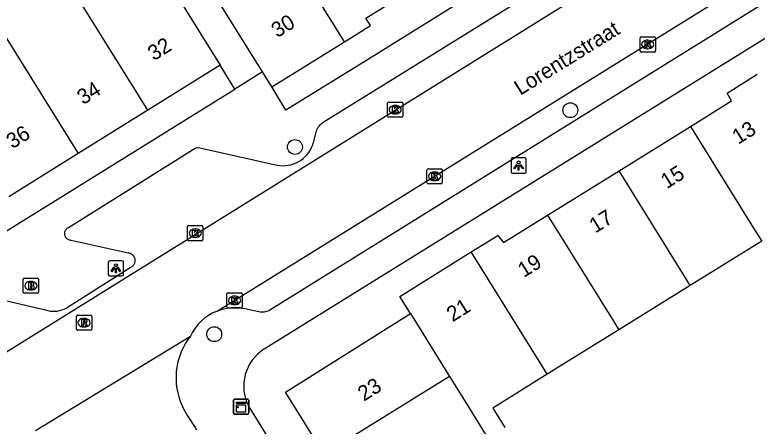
# Model space of a CAD drawing. Extents: x 159280 to 160375, y 384531 to 385872.
# Drawn here: x 159803.91 to 159852.7, y 385364.58 to 385391.6 of the extents above; entities that cross this region are included whole.
import ezdxf

# ---------------------------------------------------------------- set-up
doc = ezdxf.new("R2010")
doc.units = 0
for name, color, linetype in [('IMGEO_Boom', 7, 'Continuous'), ('IMGEO_Brandkraan', 7, 'Continuous'), ('IMGEO_Kast', 7, 'Continuous'), ('IMGEO_Kolk', 7, 'Continuous'), ('IMGEO_Lichtpunt', 7, 'Continuous'), ('IMGEO_Openbare_ruimte_label', 7, 'Continuous'), ('IMGEO_Pand', 7, 'Continuous'), ('IMGEO_Pand_nummerreeks', 7, 'Continuous'), ('IMGEO_Rijbaan_lokaal_open', 7, 'Continuous'), ('IMGEO_Rioolput', 7, 'Continuous'), ('IMGEO_Voetpad_open', 7, 'Continuous')]:
    doc.layers.add(name, color=color, linetype=linetype)

msp = doc.modelspace()

# ---------------------------------------------------------------- linework, layer by layer
at = {"layer": 'IMGEO_Boom'}
for centre in [(159840.42, 385385.335), (159822.315, 385382.917), (159817.01, 385370.62)]:
    msp.add_circle(centre, 0.489, dxfattribs=at)
at = {"layer": 'IMGEO_Brandkraan'}
for p, q in [((159804.461, 385373.379), (159804.461, 385374.231)), ((159804.536, 385374.305), (159805.388, 385374.305)), ((159805.462, 385374.231), (159805.462, 385373.379)), ((159804.949, 385374.085), (159804.974, 385374.085)), ((159805.388, 385373.305), (159804.536, 385373.305)), ((159804.972, 385373.525), (159804.947, 385373.525))]:
    msp.add_line(p, q, dxfattribs=at)
for points in [[(159804.461, 385373.379), (159804.461, 385374.231)], [(159804.536, 385374.305), (159805.388, 385374.305)], [(159805.462, 385374.231), (159805.462, 385373.379)], [(159804.809, 385374.005), (159804.809, 385373.605), (159805.022, 385373.605)], [(159805.04, 385374.005), (159804.809, 385374.005)], [(159804.988, 385373.924), (159804.934, 385373.924), (159804.934, 385373.848)], [(159804.934, 385373.848), (159804.987, 385373.848)], [(159804.996, 385373.772), (159804.934, 385373.772), (159804.934, 385373.691)], [(159804.934, 385373.691), (159804.996, 385373.691)], [(159805.388, 385373.305), (159804.536, 385373.305)]]:
    msp.add_lwpolyline(points, dxfattribs=at)
for centre, radius, start, end in [((159804.538, 385374.229), 0.0765, 91.552, 178.448), ((159804.538, 385374.229), 0.0765, 91.552, 178.448), ((159805.386, 385374.229), 0.0765, 1.552, 88.448), ((159805.386, 385374.229), 0.0765, 1.552, 88.448), ((159804.989, 385373.886), 0.0379, 267.8285, 90.9355), ((159804.997, 385373.731), 0.0404, 269.8759, 90.5077), ((159805.044, 385373.86), 0.145, 59.4692, 91.5367), ((159805.069, 385373.907), 0.0922, 285.5137, 58.1501), ((159805.074, 385373.715), 0.105, 301.3115, 78.989), ((159804.538, 385373.381), 0.0765, 181.552, 268.448), ((159804.538, 385373.381), 0.0765, 181.552, 268.448), ((159805.028, 385373.856), 0.251, 268.6676, 293.5347), ((159805.386, 385373.381), 0.0765, 271.552, 358.448), ((159805.386, 385373.381), 0.0765, 271.552, 358.448)]:
    msp.add_arc(centre, radius, start, end, dxfattribs=at)
for centre, major_axis, ratio, start_param, end_param in [((159804.948, 385373.805), (-0.387, 0.002), 0.722429, 4.712389, 7.853982), ((159804.973, 385373.805), (-0.39, 0.002), 0.717154, 1.570796, 4.712389)]:
    msp.add_ellipse(centre, major_axis=major_axis, ratio=ratio, start_param=start_param, end_param=end_param, dxfattribs=at)
at = {"layer": 'IMGEO_Kast'}
for p, q in [((159818.278, 385365.436), (159818.278, 385366.277)), ((159818.278, 385366.277), (159818.278, 385365.436)), ((159818.353, 385366.361), (159819.194, 385366.361)), ((159819.194, 385366.361), (159818.353, 385366.361)), ((159819.278, 385366.286), (159819.278, 385365.445)), ((159819.278, 385365.445), (159819.278, 385366.286)), ((159819.203, 385365.361), (159818.362, 385365.361)), ((159818.362, 385365.361), (159819.203, 385365.361))]:
    msp.add_line(p, q, dxfattribs=at)
for points in [[(159818.473, 385366.151), (159819.073, 385366.151), (159819.073, 385366.066), (159818.473, 385366.066), (159818.473, 385366.151)], [(159818.473, 385365.976), (159819.073, 385365.976), (159819.073, 385365.487), (159818.473, 385365.487), (159818.473, 385365.976)]]:
    msp.add_lwpolyline(points, dxfattribs=at)
msp.add_circle((159818.557, 385365.825), 0.0377, dxfattribs=at)
for centre, start, end in [((159818.356, 385366.283), 92.4484, 184.2845), ((159818.356, 385366.283), 92.4484, 184.2845), ((159819.2, 385366.283), 2.4484, 94.2845), ((159819.2, 385366.283), 2.4484, 94.2845), ((159818.356, 385365.439), 182.4484, 274.2845), ((159818.356, 385365.439), 182.4484, 274.2845), ((159819.2, 385365.439), 272.4484, 4.2845), ((159819.2, 385365.439), 272.4484, 4.2845)]:
    msp.add_arc(centre, 0.0779, start, end, dxfattribs=at)
at = {"layer": 'IMGEO_Kolk'}
for p, q in [((159845.006, 385389.229), (159845.006, 385390.081)), ((159845.081, 385390.155), (159845.933, 385390.155)), ((159845.494, 385389.935), (159845.519, 385389.935)), ((159846.007, 385390.081), (159846.007, 385389.229)), ((159845.517, 385389.375), (159845.492, 385389.375)), ((159845.933, 385389.155), (159845.081, 385389.155)), ((159828.407, 385384.941), (159828.407, 385385.793)), ((159828.482, 385385.867), (159829.334, 385385.867)), ((159828.895, 385385.647), (159828.92, 385385.647)), ((159829.408, 385385.793), (159829.408, 385384.941)), ((159828.918, 385385.087), (159828.893, 385385.087)), ((159829.334, 385384.867), (159828.482, 385384.867)), ((159830.997, 385380.564), (159830.997, 385381.416)), ((159831.072, 385381.49), (159831.924, 385381.49)), ((159831.485, 385381.27), (159831.51, 385381.27)), ((159831.998, 385381.416), (159831.998, 385380.564)), ((159831.508, 385380.71), (159831.483, 385380.71)), ((159831.924, 385380.49), (159831.072, 385380.49)), ((159815.264, 385376.83), (159815.264, 385377.682)), ((159815.339, 385377.756), (159816.191, 385377.756)), ((159816.265, 385377.682), (159816.265, 385376.83)), ((159815.752, 385377.536), (159815.777, 385377.536)), ((159816.191, 385376.756), (159815.339, 385376.756)), ((159815.775, 385376.976), (159815.75, 385376.976)), ((159817.848, 385372.413), (159817.848, 385373.265)), ((159817.923, 385373.339), (159818.775, 385373.339)), ((159818.849, 385373.265), (159818.849, 385372.413)), ((159818.336, 385373.119), (159818.361, 385373.119)), ((159818.775, 385372.339), (159817.923, 385372.339)), ((159818.359, 385372.559), (159818.334, 385372.559))]:
    msp.add_line(p, q, dxfattribs=at)
for points in [[(159845.006, 385389.229), (159845.006, 385390.081)], [(159845.081, 385390.155), (159845.933, 385390.155)], [(159845.327, 385389.855), (159845.45, 385389.855), (159845.45, 385389.704), (159845.58, 385389.855), (159845.744, 385389.855), (159845.598, 385389.704), (159845.751, 385389.455), (159845.599, 385389.455), (159845.514, 385389.619), (159845.45, 385389.552), (159845.45, 385389.455), (159845.327, 385389.455), (159845.327, 385389.855)], [(159846.007, 385390.081), (159846.007, 385389.229)], [(159845.933, 385389.155), (159845.081, 385389.155)], [(159828.407, 385384.941), (159828.407, 385385.793)], [(159828.482, 385385.867), (159829.334, 385385.867)], [(159828.728, 385385.567), (159828.851, 385385.567), (159828.851, 385385.416), (159828.981, 385385.567), (159829.145, 385385.567), (159828.999, 385385.416), (159829.152, 385385.167), (159829, 385385.167), (159828.915, 385385.331), (159828.851, 385385.264), (159828.851, 385385.167), (159828.728, 385385.167), (159828.728, 385385.567)], [(159829.408, 385385.793), (159829.408, 385384.941)], [(159829.334, 385384.867), (159828.482, 385384.867)], [(159830.997, 385380.564), (159830.997, 385381.416)], [(159831.072, 385381.49), (159831.924, 385381.49)], [(159831.318, 385381.19), (159831.441, 385381.19), (159831.441, 385381.039), (159831.571, 385381.19), (159831.735, 385381.19), (159831.589, 385381.039), (159831.742, 385380.79), (159831.59, 385380.79), (159831.505, 385380.954), (159831.441, 385380.887), (159831.441, 385380.79), (159831.318, 385380.79), (159831.318, 385381.19)], [(159831.998, 385381.416), (159831.998, 385380.564)], [(159831.924, 385380.49), (159831.072, 385380.49)], [(159815.264, 385376.83), (159815.264, 385377.682)], [(159815.339, 385377.756), (159816.191, 385377.756)], [(159816.265, 385377.682), (159816.265, 385376.83)], [(159815.585, 385377.456), (159815.708, 385377.456), (159815.708, 385377.305), (159815.838, 385377.456), (159816.002, 385377.456), (159815.856, 385377.305), (159816.009, 385377.056), (159815.857, 385377.056), (159815.772, 385377.22), (159815.708, 385377.153), (159815.708, 385377.056), (159815.585, 385377.056), (159815.585, 385377.456)], [(159816.191, 385376.756), (159815.339, 385376.756)], [(159817.848, 385372.413), (159817.848, 385373.265)], [(159817.923, 385373.339), (159818.775, 385373.339)], [(159818.849, 385373.265), (159818.849, 385372.413)], [(159818.169, 385373.039), (159818.292, 385373.039), (159818.292, 385372.888), (159818.422, 385373.039), (159818.586, 385373.039), (159818.44, 385372.888), (159818.593, 385372.639), (159818.441, 385372.639), (159818.356, 385372.803), (159818.292, 385372.736), (159818.292, 385372.639), (159818.169, 385372.639), (159818.169, 385373.039)], [(159818.775, 385372.339), (159817.923, 385372.339)]]:
    msp.add_lwpolyline(points, dxfattribs=at)
for centre, start, end in [((159845.083, 385390.079), 91.552, 178.448), ((159845.083, 385390.079), 91.552, 178.448), ((159845.931, 385390.079), 1.552, 88.448), ((159845.931, 385390.079), 1.552, 88.448), ((159845.083, 385389.231), 181.552, 268.448), ((159845.083, 385389.231), 181.552, 268.448), ((159845.931, 385389.231), 271.552, 358.448), ((159845.931, 385389.231), 271.552, 358.448), ((159828.484, 385385.791), 91.552, 178.448), ((159828.484, 385385.791), 91.552, 178.448), ((159829.332, 385385.791), 1.552, 88.448), ((159829.332, 385385.791), 1.552, 88.448), ((159828.484, 385384.943), 181.552, 268.448), ((159828.484, 385384.943), 181.552, 268.448), ((159829.332, 385384.943), 271.552, 358.448), ((159829.332, 385384.943), 271.552, 358.448), ((159831.074, 385381.414), 91.552, 178.448), ((159831.074, 385381.414), 91.552, 178.448), ((159831.922, 385381.414), 1.552, 88.448), ((159831.922, 385381.414), 1.552, 88.448), ((159831.074, 385380.566), 181.552, 268.448), ((159831.074, 385380.566), 181.552, 268.448), ((159831.922, 385380.566), 271.552, 358.448), ((159831.922, 385380.566), 271.552, 358.448), ((159815.341, 385377.68), 91.552, 178.448), ((159815.341, 385377.68), 91.552, 178.448), ((159816.189, 385377.68), 1.552, 88.448), ((159816.189, 385377.68), 1.552, 88.448), ((159815.341, 385376.832), 181.552, 268.448), ((159815.341, 385376.832), 181.552, 268.448), ((159816.189, 385376.832), 271.552, 358.448), ((159816.189, 385376.832), 271.552, 358.448), ((159817.925, 385373.263), 91.552, 178.448), ((159817.925, 385373.263), 91.552, 178.448), ((159818.773, 385373.263), 1.552, 88.448), ((159818.773, 385373.263), 1.552, 88.448), ((159817.925, 385372.415), 181.552, 268.448), ((159817.925, 385372.415), 181.552, 268.448), ((159818.773, 385372.415), 271.552, 358.448), ((159818.773, 385372.415), 271.552, 358.448)]:
    msp.add_arc(centre, 0.0765, start, end, dxfattribs=at)
for centre, major_axis, ratio, start_param, end_param in [((159845.493, 385389.655), (-0.387, 0.002), 0.722429, 4.712389, 7.853982), ((159845.518, 385389.655), (-0.39, 0.002), 0.717154, 1.570796, 4.712389), ((159828.894, 385385.367), (-0.387, 0.002), 0.722429, 4.712389, 7.853982), ((159828.919, 385385.367), (-0.39, 0.002), 0.717154, 1.570796, 4.712389), ((159831.484, 385380.99), (-0.387, 0.002), 0.722429, 4.712389, 7.853982), ((159831.509, 385380.99), (-0.39, 0.002), 0.717154, 1.570796, 4.712389), ((159815.751, 385377.256), (-0.387, 0.002), 0.722429, 4.712389, 7.853982), ((159815.776, 385377.256), (-0.39, 0.002), 0.717154, 1.570796, 4.712389), ((159818.335, 385372.839), (-0.387, 0.002), 0.722429, 4.712389, 7.853982), ((159818.36, 385372.839), (-0.39, 0.002), 0.717154, 1.570796, 4.712389)]:
    msp.add_ellipse(centre, major_axis=major_axis, ratio=ratio, start_param=start_param, end_param=end_param, dxfattribs=at)
at = {"layer": 'IMGEO_Lichtpunt'}
for p, q in [((159836.521, 385382.102), (159836.521, 385381.295)), ((159836.521, 385382.102), (159836.521, 385381.295)), ((159837.423, 385382.197), (159836.615, 385382.197)), ((159837.423, 385382.197), (159836.615, 385382.197)), ((159837.517, 385381.295), (159837.517, 385382.102)), ((159837.517, 385381.295), (159837.517, 385382.102)), ((159836.615, 385381.201), (159837.423, 385381.201)), ((159836.615, 385381.201), (159837.423, 385381.201)), ((159810.047, 385375.351), (159810.047, 385374.544)), ((159810.047, 385375.351), (159810.047, 385374.544)), ((159810.949, 385375.446), (159810.141, 385375.446)), ((159810.949, 385375.446), (159810.141, 385375.446)), ((159811.043, 385374.544), (159811.043, 385375.351)), ((159811.043, 385374.544), (159811.043, 385375.351)), ((159810.141, 385374.45), (159810.949, 385374.45)), ((159810.141, 385374.45), (159810.949, 385374.45))]:
    msp.add_line(p, q, dxfattribs=at)
for points in [[(159836.895, 385381.766), (159836.934, 385381.738), (159836.746, 385381.476), (159836.708, 385381.503), (159836.895, 385381.766)], [(159836.997, 385381.718), (159837.044, 385381.718), (159837.044, 385381.396), (159836.997, 385381.396), (159836.997, 385381.718)], [(159837.107, 385381.738), (159837.145, 385381.765), (159837.332, 385381.503), (159837.293, 385381.475), (159837.107, 385381.738)], [(159810.421, 385375.015), (159810.46, 385374.987), (159810.272, 385374.725), (159810.234, 385374.752), (159810.421, 385375.015)], [(159810.523, 385374.967), (159810.57, 385374.967), (159810.57, 385374.645), (159810.523, 385374.645), (159810.523, 385374.967)], [(159810.633, 385374.987), (159810.671, 385375.014), (159810.858, 385374.752), (159810.819, 385374.724), (159810.633, 385374.987)]]:
    msp.add_lwpolyline(points, dxfattribs=at)
for centre in [(159837.02, 385381.9), (159810.546, 385375.149)]:
    msp.add_circle(centre, 0.0994, dxfattribs=at)
for centre, start, end in [((159836.615, 385382.102), 90, 180), ((159836.615, 385382.102), 90, 180), ((159837.423, 385382.102), 0, 90), ((159837.423, 385382.102), 0, 90), ((159836.615, 385381.295), 180, 270), ((159836.615, 385381.295), 180, 270), ((159837.423, 385381.295), 270, 0), ((159837.423, 385381.295), 270, 360), ((159810.141, 385375.351), 90, 180), ((159810.141, 385375.351), 90, 180), ((159810.949, 385375.351), 0, 90), ((159810.949, 385375.351), 0, 90), ((159810.141, 385374.544), 180, 270), ((159810.141, 385374.544), 180, 270), ((159810.949, 385374.544), 270, 0), ((159810.949, 385374.544), 270, 360)]:
    msp.add_arc(centre, 0.0946, start, end, dxfattribs=at)
at = {"layer": 'IMGEO_Pand'}
for points in [[(159810.904, 385398.736), (159812.487, 385396.188), (159814.757, 385392.536), (159817.397, 385388.289)], [(159825.574, 385389.835), (159820.343, 385398.252)], [(159820.184, 385387.846), (159818.153, 385391.12), (159815.57, 385395.284), (159813.884, 385398.003)], [(159812.644, 385385.334), (159807.731, 385393.231)], [(159801.562, 385392.929), (159803.15, 385390.383), (159808.072, 385382.492)], [(159825.574, 385389.835), (159827.289, 385390.897), (159826.978, 385391.382), (159829.846, 385393.166)], [(159820.789, 385386.871), (159825.574, 385389.835)], [(159817.397, 385388.289), (159812.644, 385385.334)], [(159820.789, 385386.871), (159820.184, 385387.846)], [(159848.316, 385384.27), (159851.02, 385385.949), (159850.717, 385386.461), (159852.699, 385387.692)], [(159812.644, 385385.334), (159808.072, 385382.492)], [(159843.62, 385381.352), (159848.316, 385384.27)], [(159848.316, 385384.27), (159852.575, 385377.413), (159852.996, 385376.735)], [(159808.072, 385382.492), (159803.501, 385379.65)], [(159838.923, 385378.435), (159843.62, 385381.352)], [(159848.299, 385373.818), (159847.878, 385374.496), (159843.62, 385381.352)], [(159833.91, 385376.026), (159835.655, 385377.111), (159836.028, 385376.637), (159838.923, 385378.435)], [(159838.923, 385378.435), (159843.182, 385371.579), (159843.602, 385370.902)], [(159852.996, 385376.735), (159848.299, 385373.818)], [(159829.912, 385371.978), (159829.211, 385373.105), (159833.91, 385376.026)], [(159838.905, 385367.985), (159838.485, 385368.661), (159833.91, 385376.026)], [(159848.299, 385373.818), (159843.602, 385370.902)], [(159824.238, 385362.746), (159821.693, 385366.817), (159829.912, 385371.978)], [(159829.912, 385371.978), (159832.481, 385367.846)], [(159843.602, 385370.902), (159838.905, 385367.985)], [(159832.481, 385367.846), (159824.238, 385362.746)], [(159832.481, 385367.846), (159833.788, 385365.744), (159834.208, 385365.068), (159835.002, 385363.791)], [(159838.905, 385367.985), (159835.328, 385365.764), (159836.12, 385364.489)]]:
    msp.add_lwpolyline(points, dxfattribs=at)
at = {"layer": 'IMGEO_Rijbaan_lokaal_open'}
for points in [[(159852.476, 385399.998), (159795.859, 385364.785)], [(159817.162, 385372.118), (159855.164, 385395.695)], [(159805.257, 385364.299), (159815.445, 385370.494)], [(159814.77, 385366.221), (159814.985, 385365.725), (159815.259, 385365.259), (159815.762, 385364.487), (159815.855, 385364.337)]]:
    msp.add_lwpolyline(points, dxfattribs=at)
for centre, radius, start, end in [((159818.42, 385369.069), 3.299, 112.413, 154.3981), ((159818.961, 385367.749), 4.461, 142.0164, 200.03)]:
    msp.add_arc(centre, radius, start, end, dxfattribs=at)
at = {"layer": 'IMGEO_Rioolput'}
for p, q in [((159807.956, 385370.95), (159807.956, 385371.802)), ((159808.031, 385371.876), (159808.883, 385371.876)), ((159808.957, 385371.802), (159808.957, 385370.95)), ((159808.444, 385371.656), (159808.469, 385371.656)), ((159808.883, 385370.876), (159808.031, 385370.876)), ((159808.467, 385371.096), (159808.442, 385371.096))]:
    msp.add_line(p, q, dxfattribs=at)
for points in [[(159807.956, 385370.95), (159807.956, 385371.802)], [(159808.031, 385371.876), (159808.883, 385371.876)], [(159808.957, 385371.802), (159808.957, 385370.95)], [(159808.545, 385371.574), (159808.293, 385371.576), (159808.293, 385371.176)], [(159808.293, 385371.176), (159808.417, 385371.176), (159808.417, 385371.338), (159808.428, 385371.338)], [(159808.471, 385371.495), (159808.417, 385371.495), (159808.417, 385371.414)], [(159808.417, 385371.414), (159808.469, 385371.414)], [(159808.475, 385371.309), (159808.546, 385371.176), (159808.686, 385371.176), (159808.621, 385371.302)], [(159808.883, 385370.876), (159808.031, 385370.876)]]:
    msp.add_lwpolyline(points, dxfattribs=at)
for centre, radius, start, end in [((159808.033, 385371.8), 0.0765, 91.552, 178.448), ((159808.033, 385371.8), 0.0765, 91.552, 178.448), ((159808.881, 385371.8), 0.0765, 1.552, 88.448), ((159808.881, 385371.8), 0.0765, 1.552, 88.448), ((159808.427, 385371.285), 0.0533, 26.0293, 88.6989), ((159808.453, 385371.603), 0.19, 274.7715, 282.9687), ((159808.477, 385371.399), 0.0964, 77.0061, 93.1865), ((159808.491, 385371.456), 0.0378, 276.6634, 79.6772), ((159808.544, 385371.464), 0.109, 350.3612, 89.416), ((159808.542, 385371.464), 0.112, 277.5842, 350.9817), ((159808.526, 385371.249), 0.108, 29.5134, 73.7905), ((159808.033, 385370.952), 0.0765, 181.552, 268.448), ((159808.033, 385370.952), 0.0765, 181.552, 268.448), ((159808.881, 385370.952), 0.0765, 271.552, 358.448), ((159808.881, 385370.952), 0.0765, 271.552, 358.448)]:
    msp.add_arc(centre, radius, start, end, dxfattribs=at)
for centre, major_axis, ratio, start_param, end_param in [((159808.443, 385371.376), (-0.387, 0.002), 0.722429, 4.712389, 7.853982), ((159808.468, 385371.376), (-0.39, 0.002), 0.717154, 1.570796, 4.712389)]:
    msp.add_ellipse(centre, major_axis=major_axis, ratio=ratio, start_param=start_param, end_param=end_param, dxfattribs=at)
at = {"layer": 'IMGEO_Voetpad_open'}
for points in [[(159849.633, 385402.688), (159827.08, 385388.649), (159821.726, 385385.334), (159820.789, 385386.871)], [(159800.805, 385373.393), (159805.928, 385372.21), (159806.078, 385372.169), (159806.231, 385372.141), (159806.385, 385372.127), (159806.541, 385372.127), (159806.695, 385372.141), (159806.848, 385372.169), (159806.998, 385372.21), (159807.143, 385372.264), (159807.283, 385372.331), (159807.417, 385372.411), (159807.484, 385372.457), (159811.496, 385375.003), (159811.536, 385375.02), (159811.575, 385375.04), (159811.611, 385375.064), (159811.645, 385375.091), (159811.677, 385375.12), (159811.706, 385375.153), (159811.732, 385375.188), (159811.755, 385375.225), (159811.774, 385375.264), (159811.79, 385375.305), (159811.802, 385375.346), (159811.81, 385375.389), (159811.814, 385375.432), (159811.815, 385375.476), (159811.811, 385375.519), (159811.804, 385375.562), (159811.793, 385375.604), (159811.778, 385375.645), (159811.76, 385375.685), (159811.738, 385375.722), (159811.713, 385375.758), (159811.685, 385375.791), (159811.654, 385375.821), (159811.62, 385375.849), (159811.584, 385375.874), (159811.546, 385375.895), (159811.507, 385375.913), (159811.465, 385375.927), (159811.423, 385375.937), (159811.38, 385375.944), (159811.346, 385375.946), (159807.607, 385376.779), (159807.572, 385376.783), (159807.532, 385376.79), (159807.493, 385376.802), (159807.455, 385376.816), (159807.418, 385376.835), (159807.383, 385376.856), (159807.351, 385376.88), (159807.32, 385376.907), (159807.292, 385376.937), (159807.267, 385376.969), (159807.245, 385377.003), (159807.226, 385377.039), (159807.21, 385377.077), (159807.198, 385377.116), (159807.189, 385377.156), (159807.183, 385377.196), (159807.182, 385377.237), (159807.184, 385377.278), (159807.19, 385377.318), (159807.199, 385377.358), (159807.212, 385377.397), (159807.228, 385377.434), (159807.247, 385377.47), (159807.27, 385377.504), (159807.296, 385377.536), (159807.324, 385377.565), (159807.355, 385377.592), (159807.388, 385377.616), (159807.423, 385377.637), (159815.752, 385382.83), (159815.903, 385382.878), (159816.074, 385382.863), (159821.146, 385381.73), (159821.327, 385381.702), (159821.51, 385381.689), (159821.693, 385381.694), (159821.874, 385381.714), (159822.054, 385381.751), (159822.229, 385381.804), (159822.399, 385381.872), (159822.562, 385381.955), (159822.717, 385382.052), (159822.863, 385382.163), (159822.999, 385382.286), (159823.122, 385382.421), (159823.234, 385382.566), (159823.331, 385382.721), (159823.415, 385382.884), (159823.484, 385383.054), (159823.537, 385383.229), (159823.549, 385383.278), (159823.719, 385383.913), (159823.734, 385383.965), (159823.766, 385384.053), (159823.805, 385384.138), (159823.852, 385384.218), (159823.906, 385384.294), (159823.966, 385384.365), (159824.033, 385384.431), (159824.105, 385384.49), (159824.182, 385384.542), (159828.431, 385387.172), (159848.03, 385399.339)], [(159860.736, 385397.091), (159820.675, 385372.206), (159820.603, 385372.164), (159820.527, 385372.128), (159820.448, 385372.1), (159820.366, 385372.078), (159820.284, 385372.064), (159820.2, 385372.058), (159820.116, 385372.059), (159820.032, 385372.067), (159819.95, 385372.083), (159818.711, 385372.357), (159818.417, 385372.37), (159818.123, 385372.356), (159817.831, 385372.316), (159817.544, 385372.25), (159817.264, 385372.158), (159817.162, 385372.118)], [(159820.294, 385369.651), (159864.411, 385397.039), (159864.426, 385397.046)], [(159818.371, 385386.722), (159817.397, 385388.289)], [(159820.184, 385387.846), (159818.371, 385386.722)], [(159788.588, 385368.265), (159818.371, 385386.722)], [(159836.28, 385338.587), (159823.854, 385358.5), (159819.276, 385365.883)]]:
    msp.add_lwpolyline(points, dxfattribs=at)
msp.add_arc((159821.847, 385367.21), 2.893, 122.4617, 207.301, dxfattribs=at)

# ---------------------------------------------------------------- texts
at = {"layer": 'IMGEO_Openbare_ruimte_label'}
msp.add_text('Lorentzstraat', height=1, rotation=31.8778, dxfattribs=at).set_placement((159837.131, 385386.282))
at = {"layer": 'IMGEO_Pand_nummerreeks'}
for s, rotation, p in [('30', 31.7756, (159821.154, 385390.061)), ('32', 31.8689, (159813.038, 385388.547)), ('34', 31.8689, (159808.392, 385385.658)), ('13', 31.845, (159851.454, 385383.059)), ('36', 31.8689, (159803.744, 385382.768)), ('15', 31.845, (159846.757, 385380.142)), ('17', 31.845, (159842.06, 385377.225)), ('19', 31.845, (159837.363, 385374.307)), ('21', 31.845, (159832.684, 385371.401)), ('23', 32.1262, (159826.847, 385366.18))]:
    msp.add_text(s, height=1, rotation=rotation, dxfattribs=at).set_placement(p)

doc.saveas('drawing.dxf')
